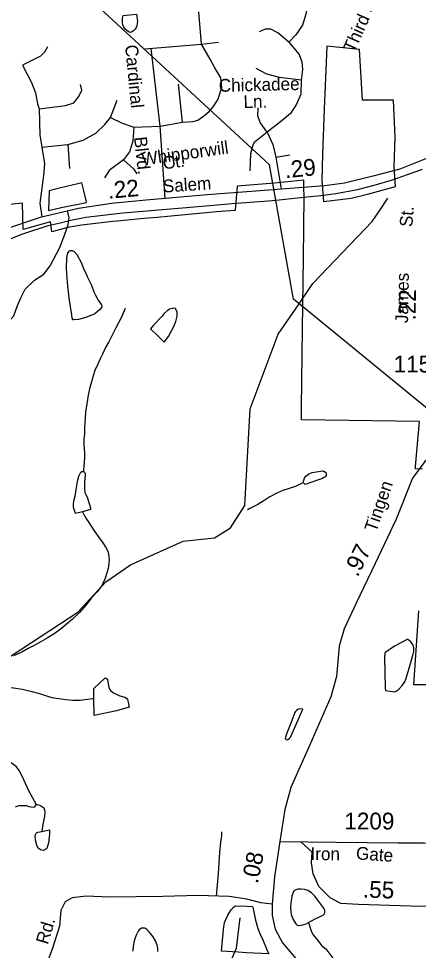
# Model space of a CAD drawing. Extents: x 2001466 to 2224147, y 644118 to 847247.
# Drawn here: x 2038995 to 2041963, y 711939 to 718869 of the extents above; entities that cross this region are included whole.
import ezdxf

# ---------------------------------------------------------------- set-up
doc = ezdxf.new("R2010")
doc.units = 0
for name, color, linetype in [('Exist Boundary Political City Limit New', 7, 'Continuous'), ('Exist Boundary Political City Limit New Hole', 7, 'Continuous'), ('Exist Hydrographic Creek Single Shore', 7, 'Continuous'), ('Exist Hydrographic Misc Water Feature', 7, 'Continuous'), ('Exist Railroad Mainline', 7, 'Continuous'), ('Exist Road Non-System Type 51', 7, 'Continuous'), ('Exist Road Non-System Type 51 Label', 7, 'Continuous'), ('Exist Road Secondary Mileage Hundredths English Label', 7, 'Continuous'), ('Exist Road Secondary Type 51 Attributed', 7, 'Continuous'), ('Exist Road Secondary Type 51 Label', 7, 'Continuous'), ('Exist Road Secondary Type 51 Number Label', 7, 'Continuous'), ('Exist Utilities Electrical Transmission Line', 7, 'Continuous'), ('Map Preparation Boundary City Limit Buffer Line', 7, 'Continuous')]:
    doc.layers.add(name, color=color, linetype=linetype)

msp = doc.modelspace()

# ---------------------------------------------------------------- linework, layer by layer
at = {"layer": 'Exist Boundary Political City Limit New'}
for points in [[(2041994.4, 715519.6), (2041941.9, 715520.1), (2041942.2, 715537.4), (2041971.5, 715873.2), (2041095, 715885.4), (2041096.1, 715978.1), (2041103.1, 716561.4), (2041109.4, 717087.4), (2041112.1, 717316.2), (2041112.9, 717377.5), (2041114.2, 717490.1), (2041112.8, 717666.9), (2041018.5, 717657.7), (2040894.8, 717646.6), (2040616.5, 717624.5), (2040602.2, 717443.2), (2040464.8, 717432.8), (2040023.8, 717391.5), (2039924.2, 717382.2), (2039827.9, 717373.4), (2039779.2, 717368.8), (2039728.5, 717363.8), (2039693.2, 717359.9), (2039462.4, 717333.9), (2039359.6, 717314.9), (2039242.2, 717283.9), (2039230.4, 717358.6), (2039029.1, 717300.6), (2039025.2, 717381.2), (2039024.9, 717398.2), (2039022.8, 717496.9), (2038901.8, 717483.8)], [(2042205, 713914.4), (2041928.8, 713914.9), (2041966.9, 714464.1)]]:
    msp.add_lwpolyline(points, dxfattribs=at)
at = {"layer": 'Exist Boundary Political City Limit New Hole'}
for points in [[(2041525.6, 718640.9), (2041282.4, 718664.8), (2041277.5, 718542.8), (2041263.6, 718199.8), (2041250, 717861.6), (2041246.2, 717665.9), (2041257.5, 717508.5), (2041463.2, 717535), (2041585.4, 717562.8), (2041792.4, 717619.7), (2041782.4, 717769.3), (2041791.5, 717988.4), (2041778.1, 718263.4), (2041633.9, 718264.1), (2041548.8, 718263.3), (2041525.6, 718640.9)], [(2039219, 717518.8), (2039217.1, 717441.5), (2039310.2, 717464.8), (2039498.6, 717502.9), (2039495, 717517.6), (2039477.8, 717589.1), (2039463.5, 717647.7), (2039434.8, 717641.6), (2039307.6, 717610.3), (2039220.5, 717588.8), (2039219, 717518.8)]]:
    msp.add_lwpolyline(points, dxfattribs=at)
at = {"layer": 'Exist Hydrographic Creek Single Shore'}
msp.add_line((2041679.9, 717448.4), (2041736.8, 717534.1), dxfattribs=at)
for points in [[(2041076.7, 716749.1), (2041179.9, 716899.2), (2041621, 717359.4), (2041679.9, 717448.4)], [(2039642.8, 714679.7), (2039825.9, 714807.3), (2040216.8, 714983), (2040449.9, 715007.8), (2040566.8, 715080.9), (2040674.8, 715249.2), (2040714.8, 715967), (2040921.9, 716523.8), (2041076.7, 716749.1)], [(2037205.8, 712009.4), (2037322.9, 712161.3), (2037504.7, 712511.9), (2037612.8, 712860.7), (2037678.8, 712944.7), (2037837.7, 713036.6), (2037978.8, 713421), (2038044.8, 713537.7), (2038135.9, 713601.4), (2038435.9, 713703.6), (2038627.8, 713804.7), (2038743.9, 714002.5), (2039434.9, 714454.3), (2039642.8, 714679.7)]]:
    msp.add_lwpolyline(points, dxfattribs=at)
at = {"layer": 'Exist Hydrographic Misc Water Feature'}
for points in [[(2039818.8, 718898.4), (2039870.8, 718902.5), (2039876.8, 718848.6), (2039874.9, 718834.5), (2039872.9, 718816.5), (2039866.9, 718802.5), (2039861, 718790.5), (2039847.1, 718778.5), (2039835, 718770.4), (2039827.2, 718766.4), (2039815.1, 718768.4), (2039798.9, 718780.3), (2039784.9, 718792.3), (2039774.9, 718806.4), (2039768.9, 718824.3), (2039765, 718838.3), (2039764.8, 718856.3), (2039764.8, 718872.3), (2039770.8, 718892.3), (2039818.8, 718898.4)], [(2039504.4, 716952.1), (2039534.6, 716886.2), (2039552.6, 716838.2), (2039564.7, 716812.3), (2039584.6, 716776.3), (2039610.8, 716740.4), (2039612.7, 716730.3), (2039612.7, 716724.3), (2039594.8, 716704.3), (2039561, 716674.3), (2039492.9, 716646.2), (2039439, 716632.1), (2039407, 716628), (2039399, 716630), (2039392.9, 716642), (2039389, 716665.9), (2039368.7, 716789.9), (2039358.6, 716907.9), (2039350.2, 717011.8), (2039352.3, 717091.8), (2039360.1, 717125.8), (2039371.9, 717141.9), (2039379.9, 717145.9), (2039392, 717145.9), (2039406, 717137.9), (2039426.1, 717113.9), (2039458.1, 717056), (2039482.3, 716998), (2039496.2, 716970.1), (2039504.4, 716952.1)], [(2039784.7, 716712.7), (2039755, 716644.6), (2039717, 716570.6), (2039687.1, 716510.6), (2039663.3, 716466.5), (2039639.3, 716422.4), (2039617.4, 716374.4), (2039599.6, 716338.4), (2039581.5, 716300.3), (2039561.6, 716252.3), (2039547.7, 716212.3), (2039535.8, 716168.3), (2039521.8, 716116.3), (2039512, 716068.2), (2039502.2, 716004.2), (2039492.3, 715942.2), (2039488.2, 715894.2), (2039484.3, 715830.2), (2039482.5, 715782.2), (2039478.6, 715738.2), (2039478.6, 715698.3), (2039480.8, 715670.3), (2039484.7, 715636.3), (2039484.9, 715602.3), (2039480.8, 715570.3), (2039479, 715538.3), (2039476.9, 715510.3), (2039475.1, 715500.3)], [(2040058.9, 716653.2), (2039996.9, 716589.1), (2039973, 716563.1), (2040031.2, 716507.2), (2040075.1, 716463.3), (2040107.1, 716505.3), (2040133.1, 716551.4), (2040145, 716573.4), (2040162.8, 716617.4), (2040172.7, 716657.4), (2040170.8, 716685.4), (2040162.8, 716707.4), (2040158.7, 716713.4), (2040150.7, 716715.4), (2040134.7, 716713.3), (2040116.7, 716707.3), (2040096.8, 716695.2), (2040074.9, 716675.2), (2040066.9, 716665.2), (2040058.9, 716653.2)], [(2039469.6, 715202.3), (2039417.7, 715188.2), (2039401.5, 715234.2), (2039401.5, 715256.2), (2039405.4, 715282.2), (2039413.4, 715318.2), (2039427.3, 715398.2), (2039433.1, 715440.3), (2039441, 715466.2), (2039457, 715496.2), (2039463, 715500.2), (2039475.1, 715500.3)], [(2039475.1, 715500.3), (2039484.9, 715496.3), (2039489, 715486.3), (2039489, 715474.3), (2039485.1, 715446.3), (2039483.1, 715426.3), (2039483.3, 715392.3), (2039483.3, 715370.3), (2039485.3, 715354.3), (2039487.2, 715344.3), (2039493.3, 715330.3), (2039505.4, 715302.4), (2039527.6, 715230.4), (2039529.4, 715218.4), (2039469.6, 715202.3)], [(2041110.8, 715419.3), (2041110.8, 715429.3), (2041116.9, 715451.3), (2041126.8, 715467.4), (2041148.7, 715483.4), (2041174.8, 715493.5), (2041206.8, 715499.5), (2041250.6, 715505.6), (2041264.8, 715501.6), (2041274.8, 715493.6), (2041278.7, 715483.6), (2041278.7, 715471.6), (2041270.9, 715461.6), (2041260.9, 715455.6), (2041250.8, 715449.6), (2041215, 715437.5), (2041129, 715407.4), (2041121, 715405.4), (2041116.9, 715409.3), (2041112.8, 715415.3), (2041110.8, 715419.3)], [(2041110.8, 715419.3), (2041055, 715393.2), (2040997, 715373.1), (2040957, 715359.1), (2040911.1, 715339), (2040861, 715312.9), (2040823.3, 715288.8), (2040771.2, 715256.7), (2040735.3, 715238.7), (2040705.4, 715222.6), (2040693.3, 715216.6)], [(2039469.6, 715202.3), (2039479.6, 715182.3), (2039499.7, 715146.4), (2039511.8, 715130.4)], [(2039511.8, 715130.4), (2039555.9, 715060.5), (2039591.8, 715006.6), (2039620.1, 714970.6), (2039642, 714936.7), (2039656.1, 714908.8), (2039662.1, 714886.7), (2039666.2, 714848.7), (2039664.1, 714816.7), (2039658.4, 714780.8), (2039650.4, 714746.7), (2039636.5, 714706.7), (2039626.4, 714682.7), (2039622.5, 714676.7)], [(2039622.5, 714676.7), (2039614.5, 714656.7), (2039610.6, 714648.6), (2039576.6, 714606.6), (2039536.8, 714560.5), (2039496.8, 714510.5), (2039447, 714452.4), (2039395.1, 714402.3), (2039347.1, 714362.2), (2039315.1, 714336.1), (2039265.1, 714298.1), (2039207.3, 714262), (2039153.4, 714231.8), (2039109.5, 714207.8), (2039065.4, 714183.7), (2039017.6, 714157.6), (2038955.5, 714129.6)], [(2041787, 714200.8), (2041715.1, 714152.6), (2041711.2, 714114.6), (2041713.2, 714008.7), (2041717.5, 713890.7), (2041719.6, 713872.7), (2041787.7, 713862.8), (2041803.5, 713870.9), (2041821.5, 713884.9), (2041841.6, 713909), (2041861.5, 713937), (2041869.5, 713957), (2041889.4, 714021), (2041925.1, 714143.1), (2041929.2, 714163.1), (2041929.2, 714189.1), (2041920.9, 714215), (2041907, 714233), (2041894.9, 714245), (2041884.9, 714252.9), (2041787, 714200.8)], [(2039554, 713812.7), (2039554, 713886.7), (2039635.8, 713962.8), (2039643.8, 713962.8), (2039649.8, 713958.9), (2039653.9, 713950.9), (2039663.9, 713894.9), (2039669.9, 713882.9), (2039679.9, 713870.9), (2039700, 713854.9), (2039746.2, 713833.1), (2039784.1, 713823.1), (2039796, 713815.1), (2039802.1, 713805.2), (2039808.1, 713785.2), (2039812, 713761.2), (2039814.2, 713747.2), (2039720.1, 713721), (2039556.3, 713686.7), (2039554, 713812.7)], [(2038618.2, 713822.9), (2038648.1, 713827), (2038664.1, 713833.1), (2038680.1, 713845), (2038700, 713859.1), (2038714.1, 713869.1), (2038738.1, 713879.1), (2038770.1, 713889.2), (2038810.1, 713897.3), (2038842.1, 713901.3), (2038896, 713897.5), (2038956.1, 713891.5), (2039024, 713881.7), (2039092.1, 713865.8), (2039150.1, 713849.9), (2039202.2, 713832), (2039242.1, 713820.1), (2039292, 713812.2), (2039344.1, 713806.3), (2039398, 713800.4), (2039452.1, 713800.5), (2039486.2, 713804.6), (2039542.1, 713812.7), (2039554, 713812.7)], [(2041016.3, 713629.4), (2040986.3, 713555.4), (2040976.5, 713525.4), (2040974.4, 713515.4), (2040980.4, 713507.4), (2040986.3, 713505.4), (2040992.5, 713507.4), (2041002.5, 713515.4), (2041008.5, 713519.4), (2041014.2, 713525.4), (2041064.2, 713637.5), (2041105.9, 713733.6), (2041083.9, 713735.6), (2041067.9, 713731.5), (2041058.1, 713723.5), (2041050.1, 713715.5), (2041046, 713707.5), (2041016.3, 713629.4)], [(2039123.6, 713026), (2039069.5, 713125.9), (2039033.4, 713207.8), (2039013.1, 713249.8), (2038999.2, 713277.7), (2038979.1, 713303.7), (2038949.1, 713327.6), (2038921, 713343.6), (2038895, 713351.5), (2038875.1, 713355.5), (2038851.1, 713353.5), (2038831, 713349.4), (2038815, 713341.3), (2038805, 713333.3), (2038763.1, 713243.3), (2038727.3, 713175.2)], [(2038971.7, 713007.7), (2038995.7, 713015.8), (2039021.5, 713017.8), (2039049.6, 713015.9), (2039069.7, 713009.9), (2039087.7, 713005.9), (2039101.7, 713004), (2039115.6, 713008), (2039119.5, 713014), (2039123.6, 713022), (2039123.6, 713026)], [(2039123.6, 713026), (2039157.5, 713016), (2039171.6, 713008.1), (2039181.7, 713000.1), (2039187.6, 712984.1), (2039189.7, 712966.1), (2039185.8, 712938.1), (2039173.9, 712876.1), (2039165.9, 712824.1)], [(2039165.9, 712824.1), (2039223.9, 712836.2), (2039223.9, 712804.3), (2039220, 712762.2), (2039218, 712750.2), (2039212.2, 712722.2), (2039204.2, 712698.2), (2039190.1, 712686.1), (2039178.2, 712682.1), (2039166.1, 712684.1), (2039156.2, 712688.1), (2039140.2, 712700.1), (2039130.2, 712722), (2039120.1, 712760), (2039118.1, 712788.1), (2039120.1, 712802.1), (2039123.8, 712810), (2039127.9, 712814), (2039135.9, 712818), (2039165.9, 712824.1)], [(2041146.9, 712147.9), (2041196.7, 712174), (2041256.8, 712202.1), (2041266.8, 712212.1), (2041268.7, 712222.2), (2041268.7, 712236.2), (2041260.7, 712252.2), (2041232.6, 712294.1), (2041194.4, 712342), (2041170.5, 712368), (2041142.4, 712383.9), (2041118.4, 712391.8), (2041092.3, 712395.7), (2041068.3, 712393.7), (2041052.3, 712389.7), (2041038.4, 712381.7), (2041032.5, 712369.7), (2041024.5, 712345.7), (2041020.6, 712323.6), (2041016.7, 712293.6), (2041014.6, 712257.6), (2041014.8, 712225.7), (2041018.7, 712205.7), (2041032.9, 712169.7), (2041053, 712137.8), (2041062.8, 712127.7), (2041078.8, 712123.7), (2041094.8, 712125.8), (2041128.8, 712137.9), (2041146.9, 712147.9)], [(2040625.4, 711925), (2040501.4, 711932.7), (2040517, 712094.8), (2040523.1, 712146.8), (2040548.9, 712200.8), (2040572.7, 712240.8), (2040592.8, 712262.9), (2040604.7, 712270.9), (2040688.8, 712267.1), (2040730.6, 712265.1), (2040732.7, 712261.1), (2040754.8, 712165.2), (2040771, 712103.2), (2040785, 712065.2), (2040807.1, 712017.3), (2040841.3, 711939.4), (2040851.4, 711913.4), (2040687.4, 711921), (2040625.4, 711925)], [(2040228.5, 709776.7), (2040392.7, 710025.1), (2040442.7, 710175), (2040391.7, 710382.7), (2040407.7, 710625.2), (2040391.7, 710697.8), (2040373.8, 711406.8), (2040613.7, 711956.4), (2040638.8, 712182.2)], [(2041146.9, 712147.9), (2041159, 712106), (2041169, 712078), (2041183, 712056), (2041213.1, 712014.1), (2041247.1, 711974.2), (2041275, 711950.2), (2041321.2, 711892.3), (2041351.3, 711860.4), (2041395.4, 711820.5), (2041421.4, 711800.5), (2041445.4, 711782.5), (2041455.5, 711776.6)], [(2040027.3, 711929.9), (2040027.3, 711953.9), (2040023.4, 711977.8), (2040011.3, 712009.8), (2039993.3, 712039.8), (2039963.1, 712077.8), (2039947.1, 712093.7), (2039931.1, 712103.7), (2039917.2, 712105.6), (2039907.1, 712103.6), (2039893.2, 712095.5), (2039881.1, 712081.6), (2039869.2, 712057.6), (2039859.4, 712031.6), (2039853.2, 712009.5), (2039845.4, 711971.5), (2039841.5, 711933.5)]]:
    msp.add_lwpolyline(points, dxfattribs=at)
at = {"layer": 'Exist Railroad Mainline'}
msp.add_lwpolyline([(2038856.6, 717203.1), (2039024.6, 717269.6), (2039213.4, 717329.7), (2039302.9, 717351.7), (2039382.6, 717370.1), (2039493.6, 717392.8), (2039769.2, 717426.1), (2040211.8, 717461.7), (2040442.8, 717482.7), (2040580.2, 717493.6), (2040815, 717512.9), (2040905.9, 717520), (2041110.5, 717541), (2041239.1, 717554), (2041350, 717568.9), (2041510, 717599.6), (2041634.7, 717631.9), (2041772.1, 717670.5), (2041993.2, 717749.9)], dxfattribs=at)
at = {"layer": 'Exist Road Non-System Type 51'}
for p, q in [((2040352, 718680.3), (2040333.5, 718920.3)), ((2040045.9, 718068.8), (2039979.5, 718648)), ((2040352, 718680.3), (2040477.9, 718694.5)), ((2040210.3, 718100.4), (2040181.9, 718382.1)), ((2040045.9, 718068.8), (2040210.3, 718100.4)), ((2040083.4, 717531.6), (2040045.9, 718068.8))]:
    msp.add_line(p, q, dxfattribs=at)
for points in [[(2041151.9, 719040.1), (2041128.2, 718902.1), (2041102.3, 718820.1), (2041052.7, 718748.9), (2041001, 718695)], [(2041001, 718695), (2040919.1, 718764), (2040867.3, 718789.9), (2040824.2, 718792.1), (2040781.1, 718770.5)], [(2039207.7, 718660.6), (2039185.6, 718619.5), (2039157.1, 718591), (2039024.3, 718524.5)], [(2039932.6, 718638.5), (2039932.1, 718643.9), (2040352, 718680.3)], [(2040438.1, 718214.4), (2040472.9, 718265), (2040504.5, 718356.8), (2040495, 718429.6), (2040450.7, 718502.4), (2040415.9, 718568.8), (2040352, 718680.3)], [(2041001, 718695), (2041078.6, 718602.2), (2041098, 718548.3), (2041102.3, 718490.5), (2041093.7, 718412.8)], [(2039024.3, 718524.5), (2039090.7, 718394.8), (2039119.2, 718318.8), (2039135, 718236.5), (2039147.6, 718198.5)], [(2041093.7, 718412.8), (2040932, 718432.2), (2040837.2, 718456), (2040757.4, 718499.1)], [(2039147.6, 718198.5), (2039343.7, 718223.9), (2039403.8, 718242.9), (2039441.8, 718290.3), (2039463.9, 718337.8), (2039454.4, 718378.9)], [(2041093.7, 718412.8), (2041089.4, 718307.1), (2041059.2, 718233.8), (2041013.9, 718164.7), (2040951.4, 718110.8), (2040839.3, 718024.5)], [(2039675.8, 718135.2), (2039726.4, 718261.8)], [(2039147.6, 718198.5), (2039150.8, 718002.3), (2039166.6, 717913.7)], [(2040210.3, 718100.4), (2040289.4, 718103.6), (2040324.2, 718113.1), (2040359, 718138.4), (2040406.4, 718176.4), (2040438.1, 718214.4)], [(2040839.3, 718024.5), (2040787.6, 718097.9), (2040770.3, 718147.5), (2040774.6, 718205.7)], [(2039359.6, 717932.7), (2039473.4, 717964.3), (2039568.3, 718018.1), (2039634.7, 718081.4), (2039675.8, 718135.2)], [(2039675.8, 718135.2), (2039764.4, 718090.9), (2039849.8, 718062.5)], [(2039849.8, 718062.5), (2039843.5, 717958), (2039818.2, 717878.9), (2039773.9, 717818.8)], [(2039849.8, 718062.5), (2040045.9, 718068.8)], [(2040839.3, 718024.5), (2040777.7, 717976), (2040741, 717945.8), (2040730.2, 717919.9), (2040717.3, 717863.8), (2040710.8, 717736.5)], [(2040839.3, 718024.5), (2040881.1, 717932.8), (2040904.9, 717837.9)], [(2039166.6, 717913.7), (2039185.6, 717790.3), (2039179.3, 717701.7), (2039150.8, 717495.9), (2039166.9, 717395.4)], [(2039166.6, 717913.7), (2039359.6, 717932.7)], [(2039359.6, 717932.7), (2039372.2, 717755.5)], [(2039773.9, 717818.8), (2039666.3, 717739.6), (2039631.6, 717685.8)], [(2039773.9, 717818.8), (2039846.6, 717752.3), (2039871.9, 717714.3)], [(2040904.9, 717837.9), (2041008.3, 717857.3)], [(2040904.9, 717837.9), (2040944.3, 717600.8)], [(2038886.8, 716035.7), (2038865.3, 716400.3), (2038886.8, 716429.1), (2038896.4, 716469.9), (2038901.2, 716553.8), (2038918, 716611.4), (2038958.7, 716659.4), (2038985.1, 716736.1), (2039011.5, 716792.5), (2039042.6, 716857.3), (2039112.1, 716924.4), (2039181.7, 716970), (2039229.6, 717030), (2039301.5, 717166.7), (2039335.1, 717257.8), (2039361.4, 717337), (2039368.6, 717387.3), (2039358.3, 717438.9)], [(2040463.7, 712342.9), (2040479.4, 712511.3), (2040489.1, 712666.1), (2040496.9, 712744.1), (2040502.9, 712792), (2040503.8, 712821.8)], [(2041175.2, 712670), (2041089.2, 712747.4)]]:
    msp.add_lwpolyline(points, dxfattribs=at)
at = {"layer": 'Exist Road Secondary Type 51 Attributed'}
for points in [[(2042808.8, 718789.4), (2042738.6, 718672.9), (2042631.7, 718468.5), (2042477, 718199.5), (2042379.6, 718067), (2042347.7, 718028.9), (2042295.5, 717983.2), (2042180.6, 717904.9), (2042022.7, 717828.3), (2041824.8, 717750.1), (2041626.2, 717697.4), (2041414.4, 717646.3), (2041266, 717625.5), (2040788.2, 717588.8), (2040394.5, 717558.5), (2039942.2, 717519.4), (2039683.4, 717494.6), (2039439.3, 717457.9), (2039153.7, 717390.9), (2038888.8, 717300.6), (2038737.3, 717229.6), (2038660.9, 717193.3)], [(2042802.5, 717960.2), (2042787.4, 717570.6), (2042784.2, 717310.4), (2042775.4, 716871.3), (2042757.9, 716746.8), (2042655.8, 716443.5), (2042557.6, 716188), (2042473.1, 716001.2), (2042382.1, 715883.1), (2042173.9, 715713.8), (2042011.2, 715576.5), (2041920.2, 715452), (2041798.2, 715147), (2041643.4, 714816.6), (2041500.6, 714521.2), (2041411.3, 714331.2), (2041374.6, 714201.9), (2041356.2, 713976.8), (2041313.2, 713825.1), (2041157.6, 713469.1), (2041017.2, 713149.7), (2040972.5, 712986.9), (2040934.3, 712749.8)], [(2040934.3, 712749.8), (2040893.6, 712486.4), (2040876.5, 712282.8)], [(2040934.3, 712749.8), (2041351.5, 712743.4), (2041812.6, 712740.2), (2042001.6, 712738.6), (2042098.1, 712731.4), (2042173.1, 712697.1), (2042228.2, 712648.4), (2042275.6, 712583.8), (2042301.2, 712487.2), (2042302, 712392.2), (2042256.1, 712320.3), (2042173.1, 712274), (2042065.4, 712265.2), (2041906.7, 712267.6), (2041519, 712281.2), (2041388.2, 712289.2), (2041307.2, 712329.1), (2041223.4, 712413.7), (2041180.7, 712508.7), (2041168.8, 712590.9), (2041175.2, 712670)], [(2040876.5, 712282.8), (2040792, 712292.4), (2040688.3, 712321.1), (2040559, 712340.3), (2040327.7, 712346.7), (2040066, 712340.3), (2039669.6, 712335.5), (2039497.2, 712341.9), (2039391.9, 712330.7), (2039340.9, 712300.4), (2039307.4, 712234.9), (2039297.8, 712118.4), (2039246.8, 711955.5), (2039185.3, 711786.3)], [(2040876.5, 712282.8), (2040877.6, 712199), (2040899.2, 712096.8), (2040953.4, 711994.6), (2041079.4, 711846.1), (2041506.2, 711343.2), (2041654.6, 711139.3), (2041784.9, 710974.4)]]:
    msp.add_lwpolyline(points, dxfattribs=at)
at = {"layer": 'Exist Utilities Electrical Transmission Line'}
msp.add_lwpolyline([(2045990.1, 712724.9), (2041035.7, 716782.7), (2040858.1, 717782.4), (2039146.2, 719367.5), (2037179.2, 720946.2), (2035524, 722401.5), (2034443.1, 723634.4), (2034242.9, 723746.1), (2033238.9, 724302.5), (2032386.2, 724764.3), (2031727.4, 725166.6), (2030498.7, 725385.2), (2029908.6, 725487.6), (2029162.8, 726197.3), (2028435.2, 727727), (2028208.4, 727965.6)], dxfattribs=at)
at = {"layer": 'Map Preparation Boundary City Limit Buffer Line'}
for points in [[(2041525.6, 718640.9), (2041282.4, 718664.8), (2041277.5, 718542.8), (2041263.6, 718199.8), (2041250, 717861.6), (2041246.2, 717665.9), (2041257.5, 717508.5), (2041463.2, 717535), (2041585.4, 717562.8), (2041792.4, 717619.7), (2041782.4, 717769.3), (2041791.5, 717988.4), (2041778.1, 718263.4), (2041633.9, 718264.1), (2041548.8, 718263.3), (2041525.6, 718640.9)], [(2041994.4, 715519.6), (2041941.9, 715520.1), (2041942.2, 715537.4), (2041971.5, 715873.2), (2041095, 715885.4), (2041096.1, 715978.1), (2041103.1, 716561.4), (2041109.4, 717087.4), (2041112.1, 717316.2), (2041112.9, 717377.5), (2041114.2, 717490.1), (2041112.8, 717666.9), (2041018.5, 717657.7), (2040894.8, 717646.6), (2040616.5, 717624.5), (2040602.2, 717443.2), (2040464.8, 717432.8), (2040023.8, 717391.5), (2039924.2, 717382.2), (2039827.9, 717373.4), (2039779.2, 717368.8), (2039728.5, 717363.8), (2039693.2, 717359.9), (2039462.4, 717333.9), (2039359.6, 717314.9), (2039242.2, 717283.9), (2039230.4, 717358.6), (2039029.1, 717300.6), (2039025.2, 717381.2), (2039024.9, 717398.2), (2039022.8, 717496.9), (2038901.8, 717483.8)], [(2039219, 717518.8), (2039217.1, 717441.5), (2039310.2, 717464.8), (2039498.6, 717502.9), (2039495, 717517.6), (2039477.8, 717589.1), (2039463.5, 717647.7), (2039434.8, 717641.6), (2039307.6, 717610.3), (2039220.5, 717588.8), (2039219, 717518.8)], [(2042205, 713914.4), (2041928.8, 713914.9), (2041966.9, 714464.1)]]:
    msp.add_lwpolyline(points, dxfattribs=at)

# ---------------------------------------------------------------- texts
at = {"layer": 'Exist Road Non-System Type 51 Label'}
for s, rotation, p in [('Third St.', 65.96069, (2041487.1, 718610.8)), ('Cardinal ', 275.48147, (2039784.6, 718671.1)), ('Chickadee', 1.33379, (2040482, 718324.7)), ('Ln.', 1.33379, (2040665.5, 718204.1)), ('Blvd.', 276.1604, (2039851.3, 717987.1)), ('Whipporwill', 7.99515, (2039914.7, 717776.7)), ('Ct.', 7.99515, (2040071.1, 717747.4))]:
    msp.add_text(s, height=95, rotation=rotation, dxfattribs=at).set_placement(p)
at = {"layer": 'Exist Road Secondary Mileage Hundredths English Label'}
for s, rotation, p in [('.29', 5.73507, (2040976.2, 717682.2)), ('.22', 5.14398, (2039661.4, 717529.4)), ('.22', 89.02747, (2041941.9, 716624.4)), ('.97', 63.47155, (2041511.9, 714710.7)), ('.08', 78.65631, (2040771, 712430.5)), ('.55', 357.73144, (2041549.5, 712333.3))]:
    msp.add_text(s, height=125, rotation=rotation, dxfattribs=at).set_placement(p)
at = {"layer": 'Exist Road Secondary Type 51 Label'}
for s, rotation, p in [('Salem', 3.90638, (2040068.6, 717575.2)), (' St.', 85.51297, (2041914.9, 717281.9)), ('James', 89.02747, (2041886.6, 716604.2)), ('Tingen', 70.99418, (2041649.4, 715044.6)), ('Iron', 359.84128, (2041162, 712610.6)), ('Gate', 356.02594, (2041497.7, 712616.5)), ('Rd.', 73.18272, (2039211, 711978))]:
    msp.add_text(s, height=95, rotation=rotation, dxfattribs=at).set_placement(p)
at = {"layer": 'Exist Road Secondary Type 51 Number Label'}
for s, p in [('1157', (2041779.3, 716237.6)), ('1209', (2041413.3, 712838.7))]:
    msp.add_text(s, height=125, dxfattribs=at).set_placement(p)

doc.saveas('drawing.dxf')
